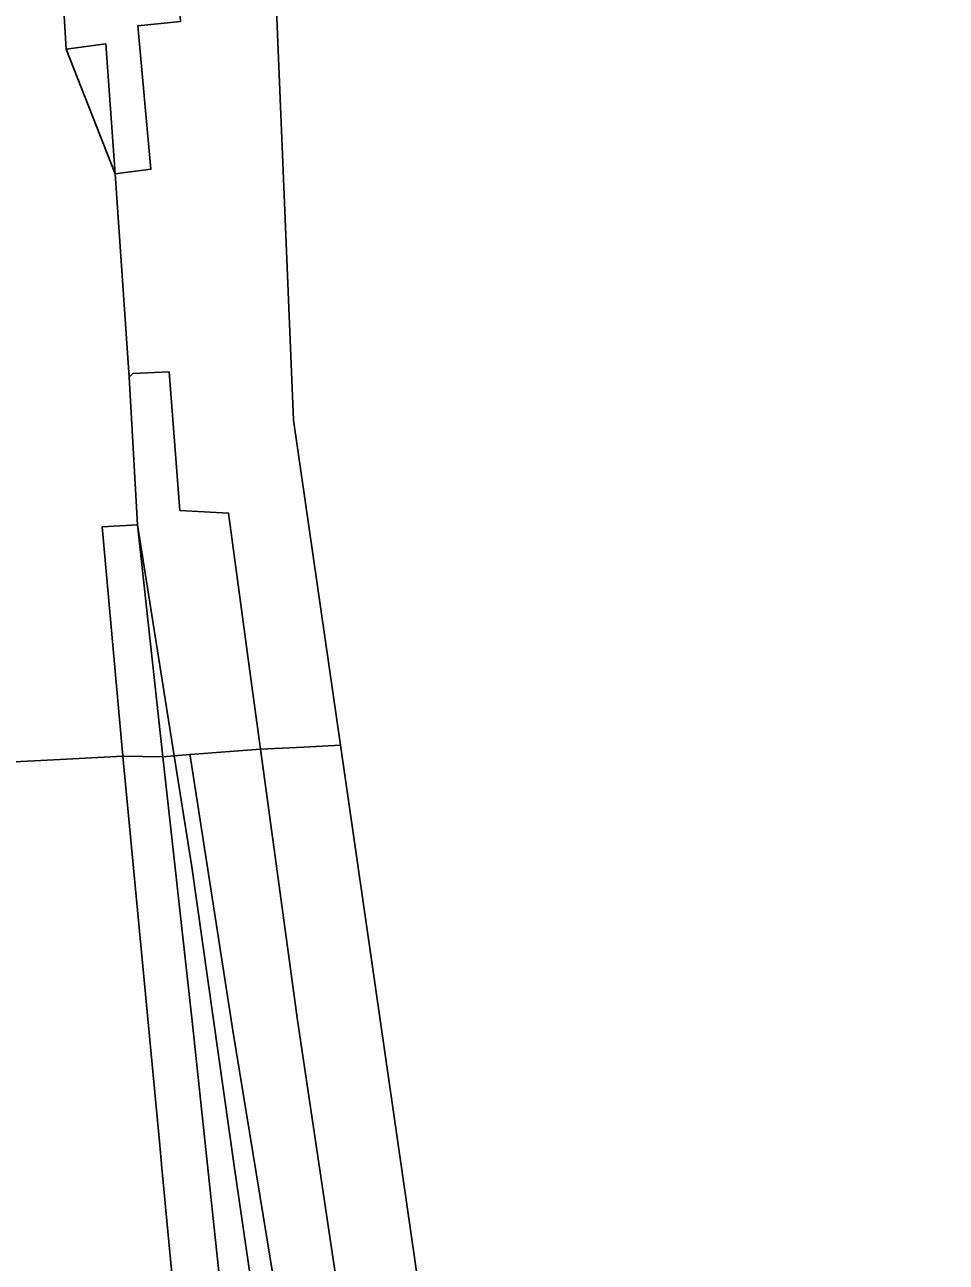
# Model space of a CAD drawing. Extents: x 156412 to 157779, y 382335 to 383768.
# Drawn here: x 157673.7 to 157752.1, y 382887.8 to 382993.1 of the extents above; entities that cross this region are included whole.
import ezdxf

# ---------------------------------------------------------------- set-up
doc = ezdxf.new("R2010")
doc.units = 0
for name, color, linetype in [('IMGEO_Berm_groen', 7, 'Continuous'), ('IMGEO_Grasland_overig', 7, 'Continuous'), ('IMGEO_Rijbaan_autosnelweg', 7, 'Continuous'), ('IMGEO_Rijbaan_autoweg', 7, 'Continuous')]:
    doc.layers.add(name, color=color, linetype=linetype)

msp = doc.modelspace()

# ---------------------------------------------------------------- linework, layer by layer
at = {"layer": 'IMGEO_Berm_groen'}
for points in [[(157678.54, 383024.73), (157677.78, 383024.39), (157676.23, 383024.36), (157676.07, 383015.39), (157676.19, 383012.39), (157676.29, 383008.62), (157676.67, 382999.49), (157677.19, 382990.98), (157680.57, 382991.43), (157681.36, 382980.38), (157684.4, 382980.77), (157683.29, 382992.98), (157686.92, 382993.34), (157686.33, 383001.98), (157685.89, 383008.56), (157685.69, 383010.7), (157685.31, 383012.24), (157684.14, 383015.89), (157682.29, 383021.07), (157681.05, 383024.74)], [(157681.36, 382980.38), (157680.57, 382991.43), (157677.19, 382990.98)], [(157683.25, 382950.52), (157686.37, 382930.9), (157687.73, 382931.01), (157693.73, 382931.45), (157692.86, 382937.65), (157691.01, 382951.53), (157686.86, 382951.76), (157685.95, 382963.55), (157682.87, 382963.41), (157682.55, 382963.1)], [(157682, 382930.86), (157685.42, 382930.8), (157683.25, 382950.52), (157680.25, 382950.36)], [(157686.37, 382930.9), (157683.25, 382950.52), (157685.42, 382930.8)]]:
    msp.add_lwpolyline(points, close=True, dxfattribs=at)
for points in [[(157700.13, 382886.54), (157696.88, 382908.4), (157693.73, 382931.45), (157687.73, 382931.01), (157687.75, 382930.88), (157691.36, 382907.52), (157695.36, 382883.15)], [(157691.26, 382876.9), (157687.93, 382908.06), (157685.42, 382930.8), (157682, 382930.86), (157683.53, 382914.78), (157685.13, 382898.1), (157685.34, 382895.82), (157686.45, 382883.88)]]:
    msp.add_lwpolyline(points, dxfattribs=at)
at = {"layer": 'IMGEO_Grasland_overig'}
for points in [[(157734.02, 382646.33), (157727.67, 382685.92), (157712.59, 382778.97), (157709.78, 382796.19), (157705.92, 382816.73), (157702.42, 382840.16), (157699.04, 382859.92), (157695.36, 382883.15), (157691.36, 382907.52), (157687.75, 382930.88), (157687.73, 382931.01), (157686.37, 382930.9), (157687.88, 382921.46), (157691.52, 382895.81), (157693.46, 382882.42), (157696.9, 382859.68), (157699.38, 382844.36), (157702.96, 382821.84), (157707.63, 382795.17), (157711.94, 382768.01), (157716.41, 382741.01), (157720.95, 382713.79), (157725.18, 382686.94), (157729.44, 382660)], [(157729.44, 382660), (157725.18, 382686.94), (157720.95, 382713.79), (157716.41, 382741.01), (157711.94, 382768.01), (157707.63, 382795.17), (157702.96, 382821.84), (157699.38, 382844.36), (157696.9, 382859.68), (157693.46, 382882.42), (157691.52, 382895.81), (157687.88, 382921.46), (157686.37, 382930.9), (157685.42, 382930.8), (157687.93, 382908.06), (157691.26, 382876.9), (157694.46, 382847.71), (157697.61, 382821.16), (157700.51, 382795.43), (157704.82, 382767.74), (157709.77, 382730.75), (157714.1, 382706.19), (157717.84, 382684.59), (157723.34, 382658.78)]]:
    msp.add_lwpolyline(points, dxfattribs=at)
at = {"layer": 'IMGEO_Rijbaan_autosnelweg'}
msp.add_lwpolyline([(157686.92, 382993.34), (157683.29, 382992.98), (157684.4, 382980.77), (157681.36, 382980.38), (157682.55, 382963.1), (157682.87, 382963.41), (157685.95, 382963.55), (157686.86, 382951.76), (157691.01, 382951.53), (157692.86, 382937.65), (157693.73, 382931.45), (157697.41, 382931.64), (157700.53, 382931.8), (157696.54, 382959.43), (157693.39, 383035.37)], dxfattribs=at)
msp.add_lwpolyline([(157700.53, 382931.8), (157697.41, 382931.64), (157693.73, 382931.45), (157696.88, 382908.4), (157700.13, 382886.54), (157703.02, 382867.85), (157706.38, 382847.92), (157708.4, 382835.07), (157711.67, 382814.85), (157713.7, 382802.76), (157713.17, 382802.68), (157715.48, 382788.77), (157719.43, 382763.77), (157722.54, 382744.6), (157726.5, 382720.97), (157729.29, 382703.51), (157732.15, 382686.52), (157738.44, 382646.7), (157742.81, 382620.38), (157745.77, 382602.42), (157748.8, 382583.56), (157751.88, 382590.35), (157752.06, 382590.76), (157723, 382776.15)], close=True, dxfattribs=at)
at = {"layer": 'IMGEO_Rijbaan_autoweg'}
for points in [[(157661.46, 382994.88), (157662.39, 382982.66), (157662.52, 382981.18), (157663.84, 382966.8), (157664.67, 382956.56), (157666.11, 382939.15), (157667.08, 382930.08), (157667.72, 382930.15), (157668.21, 382930.16), (157671.63, 382930.33), (157675.04, 382930.5), (157678.28, 382930.67), (157682, 382930.86), (157680.25, 382950.36), (157683.25, 382950.52), (157682.55, 382963.1), (157681.36, 382980.38), (157677.19, 382990.98), (157676.67, 382999.49)], [(157686.45, 382883.88), (157685.34, 382895.82), (157685.13, 382898.1), (157683.53, 382914.78), (157682, 382930.86), (157678.28, 382930.67), (157675.04, 382930.5), (157671.63, 382930.33), (157668.21, 382930.16), (157667.72, 382930.15), (157667.08, 382930.08), (157668.97, 382910.38), (157670.08, 382898.65), (157670.37, 382895.64), (157670.93, 382889.97), (157671.57, 382882.25)]]:
    msp.add_lwpolyline(points, dxfattribs=at)

doc.saveas('drawing.dxf')
